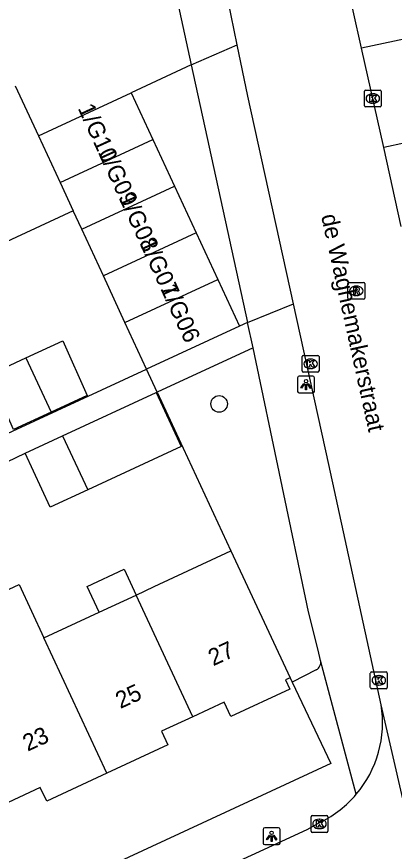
# Model space of a CAD drawing. Extents: x 160037 to 160839, y 385326 to 386441.
# Drawn here: x 160592.47 to 160614.8, y 386076.26 to 386125.65 of the extents above; entities that cross this region are included whole.
import ezdxf

# ---------------------------------------------------------------- set-up
doc = ezdxf.new("R2010")
doc.units = 0
for name, color, linetype in [('IMGEO_Boom', 7, 'Continuous'), ('IMGEO_Groenvoorziening', 7, 'Continuous'), ('IMGEO_Kolk', 7, 'Continuous'), ('IMGEO_Lichtpunt', 7, 'Continuous'), ('IMGEO_Openbare_ruimte_label', 7, 'Continuous'), ('IMGEO_Pand', 7, 'Continuous'), ('IMGEO_Pand_nummerreeks', 7, 'Continuous'), ('IMGEO_Rijbaan_lokaal_open', 7, 'Continuous'), ('IMGEO_Rioolput', 7, 'Continuous'), ('IMGEO_Voetpad_open', 7, 'Continuous')]:
    doc.layers.add(name, color=color, linetype=linetype)

msp = doc.modelspace()

# ---------------------------------------------------------------- linework, layer by layer
at = {"layer": 'IMGEO_Boom'}
msp.add_circle((160604.44, 386102.737), 0.489, dxfattribs=at)
at = {"layer": 'IMGEO_Groenvoorziening'}
for points in [[(160600.781, 386103.442), (160605.14, 386094.037)], [(160608.635, 386086.526), (160608.758, 386086.268)]]:
    msp.add_lwpolyline(points, dxfattribs=at)
at = {"layer": 'IMGEO_Kolk'}
for p, q in [((160613.105, 386121.312), (160613.957, 386121.312)), ((160613.03, 386120.386), (160613.03, 386121.238)), ((160613.518, 386121.092), (160613.543, 386121.092)), ((160614.031, 386121.238), (160614.031, 386120.386)), ((160613.541, 386120.532), (160613.516, 386120.532)), ((160613.957, 386120.312), (160613.105, 386120.312)), ((160609.347, 386104.686), (160609.347, 386105.538)), ((160609.422, 386105.612), (160610.274, 386105.612)), ((160610.348, 386105.538), (160610.348, 386104.686)), ((160609.835, 386105.392), (160609.86, 386105.392)), ((160610.274, 386104.612), (160609.422, 386104.612)), ((160609.858, 386104.832), (160609.833, 386104.832)), ((160613.382, 386085.953), (160613.382, 386086.805)), ((160613.457, 386086.879), (160614.309, 386086.879)), ((160614.383, 386086.805), (160614.383, 386085.953)), ((160613.87, 386086.659), (160613.895, 386086.659)), ((160614.309, 386085.879), (160613.457, 386085.879)), ((160613.893, 386086.099), (160613.868, 386086.099)), ((160609.949, 386078.38), (160610.801, 386078.38)), ((160609.874, 386077.454), (160609.874, 386078.306)), ((160610.362, 386078.16), (160610.387, 386078.16)), ((160610.875, 386078.306), (160610.875, 386077.454)), ((160610.801, 386077.38), (160609.949, 386077.38)), ((160610.385, 386077.6), (160610.36, 386077.6))]:
    msp.add_line(p, q, dxfattribs=at)
for points in [[(160613.105, 386121.312), (160613.957, 386121.312)], [(160613.03, 386120.386), (160613.03, 386121.238)], [(160613.351, 386121.012), (160613.474, 386121.012), (160613.474, 386120.861), (160613.604, 386121.012), (160613.768, 386121.012), (160613.622, 386120.861), (160613.775, 386120.612), (160613.623, 386120.612), (160613.538, 386120.776), (160613.474, 386120.709), (160613.474, 386120.612), (160613.351, 386120.612), (160613.351, 386121.012)], [(160614.031, 386121.238), (160614.031, 386120.386)], [(160613.957, 386120.312), (160613.105, 386120.312)], [(160609.347, 386104.686), (160609.347, 386105.538)], [(160609.422, 386105.612), (160610.274, 386105.612)], [(160610.348, 386105.538), (160610.348, 386104.686)], [(160609.668, 386105.312), (160609.791, 386105.312), (160609.791, 386105.161), (160609.921, 386105.312), (160610.085, 386105.312), (160609.939, 386105.161), (160610.092, 386104.912), (160609.94, 386104.912), (160609.855, 386105.076), (160609.791, 386105.009), (160609.791, 386104.912), (160609.668, 386104.912), (160609.668, 386105.312)], [(160610.274, 386104.612), (160609.422, 386104.612)], [(160613.382, 386085.953), (160613.382, 386086.805)], [(160613.457, 386086.879), (160614.309, 386086.879)], [(160614.383, 386086.805), (160614.383, 386085.953)], [(160613.703, 386086.579), (160613.826, 386086.579), (160613.826, 386086.428), (160613.956, 386086.579), (160614.12, 386086.579), (160613.974, 386086.428), (160614.127, 386086.179), (160613.975, 386086.179), (160613.89, 386086.343), (160613.826, 386086.276), (160613.826, 386086.179), (160613.703, 386086.179), (160613.703, 386086.579)], [(160614.309, 386085.879), (160613.457, 386085.879)], [(160609.949, 386078.38), (160610.801, 386078.38)], [(160609.874, 386077.454), (160609.874, 386078.306)], [(160610.195, 386078.08), (160610.318, 386078.08), (160610.318, 386077.929), (160610.448, 386078.08), (160610.612, 386078.08), (160610.466, 386077.929), (160610.619, 386077.68), (160610.467, 386077.68), (160610.382, 386077.844), (160610.318, 386077.777), (160610.318, 386077.68), (160610.195, 386077.68), (160610.195, 386078.08)], [(160610.875, 386078.306), (160610.875, 386077.454)], [(160610.801, 386077.38), (160609.949, 386077.38)]]:
    msp.add_lwpolyline(points, dxfattribs=at)
for centre, start, end in [((160613.107, 386121.236), 91.552, 178.448), ((160613.107, 386121.236), 91.552, 178.448), ((160613.955, 386121.236), 1.552, 88.448), ((160613.955, 386121.236), 1.552, 88.448), ((160613.107, 386120.388), 181.552, 268.448), ((160613.107, 386120.388), 181.552, 268.448), ((160613.955, 386120.388), 271.552, 358.448), ((160613.955, 386120.388), 271.552, 358.448), ((160609.424, 386105.536), 91.552, 178.448), ((160609.424, 386105.536), 91.552, 178.448), ((160610.272, 386105.536), 1.552, 88.448), ((160610.272, 386105.536), 1.552, 88.448), ((160609.424, 386104.688), 181.552, 268.448), ((160609.424, 386104.688), 181.552, 268.448), ((160610.272, 386104.688), 271.552, 358.448), ((160610.272, 386104.688), 271.552, 358.448), ((160613.459, 386086.803), 91.552, 178.448), ((160613.459, 386086.803), 91.552, 178.448), ((160614.307, 386086.803), 1.552, 88.448), ((160614.307, 386086.803), 1.552, 88.448), ((160613.459, 386085.955), 181.552, 268.448), ((160613.459, 386085.955), 181.552, 268.448), ((160614.307, 386085.955), 271.552, 358.448), ((160614.307, 386085.955), 271.552, 358.448), ((160609.951, 386078.304), 91.552, 178.448), ((160609.951, 386078.304), 91.552, 178.448), ((160610.799, 386078.304), 1.552, 88.448), ((160610.799, 386078.304), 1.552, 88.448), ((160609.951, 386077.456), 181.552, 268.448), ((160609.951, 386077.456), 181.552, 268.448), ((160610.799, 386077.456), 271.552, 358.448), ((160610.799, 386077.456), 271.552, 358.448)]:
    msp.add_arc(centre, 0.0765, start, end, dxfattribs=at)
for centre, major_axis, ratio, start_param, end_param in [((160613.517, 386120.812), (-0.387, 0.002), 0.722429, 4.712389, 7.853982), ((160613.542, 386120.812), (-0.39, 0.002), 0.717154, 1.570796, 4.712389), ((160609.834, 386105.112), (-0.387, 0.002), 0.722429, 4.712389, 7.853982), ((160609.859, 386105.112), (-0.39, 0.002), 0.717154, 1.570796, 4.712389), ((160613.869, 386086.379), (-0.387, 0.002), 0.722429, 4.712389, 7.853982), ((160613.894, 386086.379), (-0.39, 0.002), 0.717154, 1.570796, 4.712389), ((160610.361, 386077.88), (-0.387, 0.002), 0.722429, 4.712389, 7.853982), ((160610.386, 386077.88), (-0.39, 0.002), 0.717154, 1.570796, 4.712389)]:
    msp.add_ellipse(centre, major_axis=major_axis, ratio=ratio, start_param=start_param, end_param=end_param, dxfattribs=at)
at = {"layer": 'IMGEO_Lichtpunt'}
for p, q in [((160609.081, 386104.286), (160609.081, 386103.479)), ((160609.081, 386104.286), (160609.081, 386103.479)), ((160609.983, 386104.381), (160609.175, 386104.381)), ((160609.983, 386104.381), (160609.175, 386104.381)), ((160610.077, 386103.479), (160610.077, 386104.286)), ((160610.077, 386103.479), (160610.077, 386104.286)), ((160609.175, 386103.385), (160609.983, 386103.385)), ((160609.175, 386103.385), (160609.983, 386103.385)), ((160607.047, 386077.556), (160607.047, 386076.749)), ((160607.047, 386077.556), (160607.047, 386076.749)), ((160607.949, 386077.651), (160607.141, 386077.651)), ((160607.949, 386077.651), (160607.141, 386077.651)), ((160608.043, 386076.749), (160608.043, 386077.556)), ((160608.043, 386076.749), (160608.043, 386077.556)), ((160607.141, 386076.655), (160607.949, 386076.655)), ((160607.141, 386076.655), (160607.949, 386076.655))]:
    msp.add_line(p, q, dxfattribs=at)
for points in [[(160609.455, 386103.95), (160609.494, 386103.922), (160609.306, 386103.66), (160609.268, 386103.687), (160609.455, 386103.95)], [(160609.557, 386103.902), (160609.604, 386103.902), (160609.604, 386103.58), (160609.557, 386103.58), (160609.557, 386103.902)], [(160609.667, 386103.922), (160609.705, 386103.949), (160609.892, 386103.687), (160609.853, 386103.659), (160609.667, 386103.922)], [(160607.421, 386077.22), (160607.46, 386077.192), (160607.272, 386076.93), (160607.234, 386076.957), (160607.421, 386077.22)], [(160607.523, 386077.172), (160607.57, 386077.172), (160607.57, 386076.85), (160607.523, 386076.85), (160607.523, 386077.172)], [(160607.633, 386077.192), (160607.671, 386077.219), (160607.858, 386076.957), (160607.819, 386076.929), (160607.633, 386077.192)]]:
    msp.add_lwpolyline(points, dxfattribs=at)
for centre in [(160609.58, 386104.084), (160607.546, 386077.354)]:
    msp.add_circle(centre, 0.0994, dxfattribs=at)
for centre, start, end in [((160609.175, 386104.286), 90, 180), ((160609.175, 386104.286), 90, 180), ((160609.983, 386104.286), 0, 90), ((160609.983, 386104.286), 0, 90), ((160609.175, 386103.479), 180, 270), ((160609.175, 386103.479), 180, 270), ((160609.983, 386103.479), 270, 0), ((160609.983, 386103.479), 270, 360), ((160607.141, 386077.556), 90, 180), ((160607.141, 386077.556), 90, 180), ((160607.949, 386077.556), 0, 90), ((160607.949, 386077.556), 0, 90), ((160607.141, 386076.749), 180, 270), ((160607.141, 386076.749), 180, 270), ((160607.949, 386076.749), 270, 0), ((160607.949, 386076.749), 270, 360)]:
    msp.add_arc(centre, 0.0946, start, end, dxfattribs=at)
at = {"layer": 'IMGEO_Pand'}
for points in [[(160592.381, 386121.566), (160593.752, 386118.608)], [(160593.752, 386118.608), (160599.242, 386121.154)], [(160599.242, 386121.154), (160600.522, 386118.392)], [(160593.752, 386118.608), (160595.032, 386115.847)], [(160595.032, 386115.847), (160600.522, 386118.392)], [(160600.522, 386118.392), (160601.802, 386115.631)], [(160595.032, 386115.847), (160595.813, 386114.163)], [(160596.312, 386113.086), (160601.802, 386115.631)], [(160601.802, 386115.631), (160603.083, 386112.869)], [(160595.813, 386114.163), (160590.194, 386111.554)], [(160596.312, 386113.086), (160595.813, 386114.163)], [(160597.593, 386110.324), (160596.312, 386113.086)], [(160603.083, 386112.869), (160597.593, 386110.324)], [(160603.083, 386112.869), (160604.363, 386110.108)], [(160598.873, 386107.563), (160597.593, 386110.324)], [(160598.873, 386107.563), (160604.363, 386110.108)], [(160604.363, 386110.108), (160605.643, 386107.346)], [(160600.154, 386104.801), (160598.873, 386107.563)], [(160605.643, 386107.346), (160600.154, 386104.801)], [(160593.013, 386105.466), (160595.191, 386106.468), (160596.639, 386103.234), (160594.503, 386102.251)], [(160594.503, 386102.251), (160592.286, 386101.231), (160590.837, 386104.465), (160593.013, 386105.466)], [(160593.013, 386105.466), (160594.503, 386102.251)], [(160595.184, 386100.853), (160600.713, 386103.411)], [(160600.713, 386103.411), (160602.194, 386100.209), (160596.668, 386097.653)], [(160592.967, 386099.828), (160595.184, 386100.853)], [(160595.184, 386100.853), (160596.668, 386097.653)], [(160596.668, 386097.653), (160594.447, 386096.626), (160592.967, 386099.828)], [(160599.529, 386091.426), (160600.607, 386091.928), (160605.14, 386094.037)], [(160605.14, 386094.037), (160608.635, 386086.526)], [(160597.353, 386090.413), (160596.642, 386091.941), (160598.817, 386092.954), (160599.529, 386091.426)], [(160588.625, 386086.352), (160587.155, 386089.512), (160592.606, 386092.049), (160594.077, 386088.889)], [(160597.353, 386090.413), (160599.529, 386091.426)], [(160602.883, 386084.223), (160599.529, 386091.426)], [(160594.077, 386088.889), (160597.353, 386090.413)], [(160597.807, 386080.876), (160594.077, 386088.889)], [(160608.635, 386086.526), (160608.364, 386086.4), (160608.615, 386085.86), (160605.142, 386084.243), (160604.748, 386085.091), (160602.883, 386084.223)], [(160602.883, 386084.223), (160601.033, 386083.362), (160601.409, 386082.552), (160597.807, 386080.876)], [(160597.807, 386080.876), (160594.245, 386079.218), (160593.864, 386080.036), (160591.973, 386079.156)]]:
    msp.add_lwpolyline(points, dxfattribs=at)
at = {"layer": 'IMGEO_Rijbaan_lokaal_open'}
for points in [[(160612.869, 386123.787), (160612.375, 386126.008), (160611.579, 386129.724)], [(160605.507, 386123.994), (160604.617, 386128.348), (160604.425, 386129.101)], [(160608.832, 386108.67), (160606.13, 386120.948), (160605.507, 386123.994)], [(160614.174, 386117.919), (160612.869, 386123.787)], [(160615.215, 386113.238), (160614.174, 386117.919)], [(160614.023, 386084.927), (160613.827, 386085.835), (160610.926, 386099.153), (160608.832, 386108.67)], [(160617.857, 386067.979), (160617.82, 386068.41), (160614.023, 386084.927)], [(160610.476, 386077.999), (160609.628, 386077.531), (160586.824, 386067.018), (160562.72, 386055.758), (160554.883, 386052.12), (160533.543, 386042.353), (160518.937, 386035.493)]]:
    msp.add_lwpolyline(points, dxfattribs=at)
for centre, radius, start, end in [((160607.511, 386083.888), 6.594, 319.8298, 9.0616), ((160607.518, 386083.881), 6.584, 296.6942, 319.8396)]:
    msp.add_arc(centre, radius, start, end, dxfattribs=at)
at = {"layer": 'IMGEO_Rioolput'}
for p, q in [((160612.049, 386109.004), (160612.049, 386109.856)), ((160612.124, 386109.93), (160612.976, 386109.93)), ((160612.537, 386109.71), (160612.562, 386109.71)), ((160613.05, 386109.856), (160613.05, 386109.004)), ((160612.56, 386109.15), (160612.535, 386109.15)), ((160612.976, 386108.93), (160612.124, 386108.93))]:
    msp.add_line(p, q, dxfattribs=at)
for points in [[(160612.049, 386109.004), (160612.049, 386109.856)], [(160612.124, 386109.93), (160612.976, 386109.93)], [(160612.638, 386109.628), (160612.386, 386109.63), (160612.386, 386109.23)], [(160612.564, 386109.549), (160612.51, 386109.549), (160612.51, 386109.468)], [(160612.51, 386109.468), (160612.562, 386109.468)], [(160613.05, 386109.856), (160613.05, 386109.004)], [(160612.386, 386109.23), (160612.51, 386109.23), (160612.51, 386109.392), (160612.521, 386109.392)], [(160612.568, 386109.363), (160612.639, 386109.23), (160612.779, 386109.23), (160612.714, 386109.356)], [(160612.976, 386108.93), (160612.124, 386108.93)]]:
    msp.add_lwpolyline(points, dxfattribs=at)
for centre, radius, start, end in [((160612.126, 386109.854), 0.0765, 91.552, 178.448), ((160612.126, 386109.854), 0.0765, 91.552, 178.448), ((160612.546, 386109.657), 0.19, 274.7715, 282.9687), ((160612.57, 386109.453), 0.0964, 77.0061, 93.1865), ((160612.584, 386109.51), 0.0378, 276.6634, 79.6772), ((160612.637, 386109.518), 0.109, 350.3612, 89.416), ((160612.635, 386109.518), 0.112, 277.5842, 350.9817), ((160612.974, 386109.854), 0.0765, 1.552, 88.448), ((160612.974, 386109.854), 0.0765, 1.552, 88.448), ((160612.126, 386109.006), 0.0765, 181.552, 268.448), ((160612.126, 386109.006), 0.0765, 181.552, 268.448), ((160612.52, 386109.339), 0.0533, 26.0293, 88.6989), ((160612.619, 386109.303), 0.108, 29.5134, 73.7905), ((160612.974, 386109.006), 0.0765, 271.552, 358.448), ((160612.974, 386109.006), 0.0765, 271.552, 358.448)]:
    msp.add_arc(centre, radius, start, end, dxfattribs=at)
for centre, major_axis, ratio, start_param, end_param in [((160612.536, 386109.43), (-0.387, 0.002), 0.722429, 4.712389, 7.853982), ((160612.561, 386109.43), (-0.39, 0.002), 0.717154, 1.570796, 4.712389)]:
    msp.add_ellipse(centre, major_axis=major_axis, ratio=ratio, start_param=start_param, end_param=end_param, dxfattribs=at)
at = {"layer": 'IMGEO_Voetpad_open'}
for points in [[(160601.697, 386127.81), (160602.792, 386122.8)], [(160616.755, 386124.625), (160612.869, 386123.787)], [(160602.792, 386122.8), (160605.507, 386123.994)], [(160602.792, 386122.8), (160599.242, 386121.154)], [(160602.792, 386122.8), (160606.123, 386107.552)], [(160618.027, 386118.751), (160614.174, 386117.919)], [(160606.123, 386107.552), (160608.832, 386108.67)], [(160606.123, 386107.552), (160605.643, 386107.346)], [(160606.448, 386106.063), (160606.123, 386107.552)], [(160606.448, 386106.063), (160600.781, 386103.442)], [(160610.443, 386087.554), (160610.296, 386088.165), (160609.725, 386090.428), (160606.448, 386106.063)], [(160542.023, 386077.892), (160600.154, 386104.801)], [(160600.781, 386103.442), (160600.154, 386104.801)], [(160600.713, 386103.411), (160600.781, 386103.442)], [(160586.519, 386096.725), (160592.967, 386099.828)], [(160612.55, 386079.635), (160610.443, 386087.554)], [(160610.179, 386086.996), (160608.758, 386086.268)], [(160608.758, 386086.268), (160611.054, 386081.451), (160529.286, 386043.518)]]:
    msp.add_lwpolyline(points, dxfattribs=at)
msp.add_arc((160609.928, 386087.456), 0.525, 298.6339, 10.7268, dxfattribs=at)

# ---------------------------------------------------------------- texts
at = {"layer": 'IMGEO_Openbare_ruimte_label'}
msp.add_text('de Waghemakerstraat', height=1, rotation=282.4108, dxfattribs=at).set_placement((160610.465, 386113.871))
at = {"layer": 'IMGEO_Pand_nummerreeks'}
for s, rotation, p in [('1/G10', 294.5777, (160596.066, 386120.242)), ('1/G09', 294.5777, (160597.254, 386117.643)), ('1/G08', 294.5777, (160598.486, 386114.95)), ('1/G07', 294.5777, (160599.714, 386112.265)), ('1/G06', 294.5777, (160600.943, 386109.578)), ('27', 24.7289, (160604.087, 386087.206)), ('25', 24.7289, (160598.602, 386084.68)), ('23', 24.7289, (160593.117, 386082.154))]:
    msp.add_text(s, height=1, rotation=rotation, dxfattribs=at).set_placement(p)

doc.saveas('drawing.dxf')
